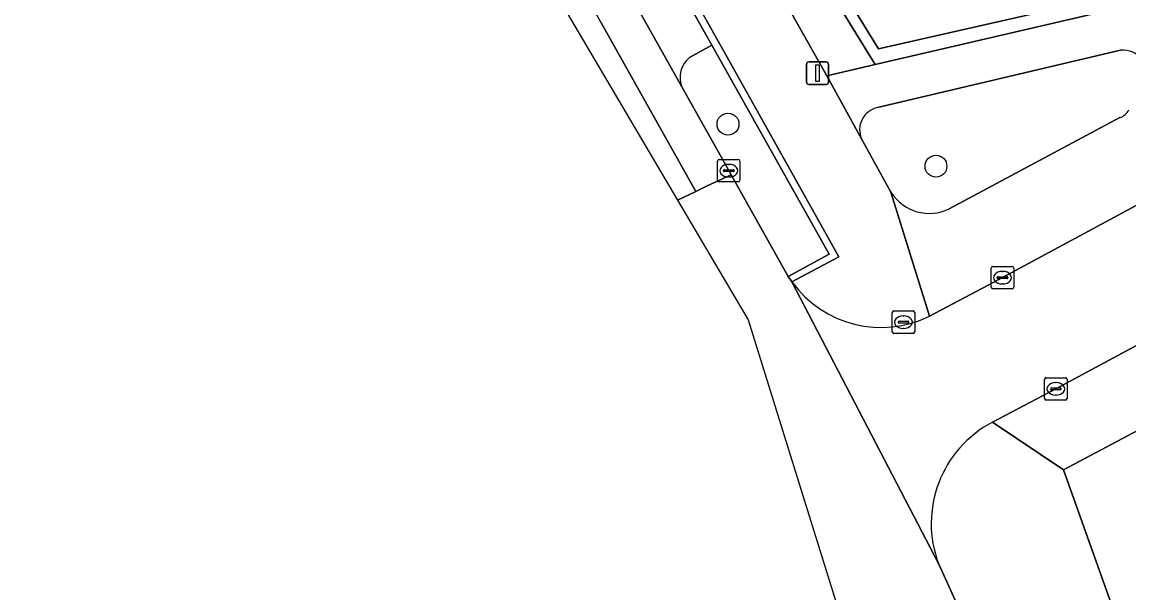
# Model space of a CAD drawing. Extents: x 159489 to 160304, y 383825 to 384531.
# Drawn here: x 159558.21 to 159607.69, y 384144 to 384169.51 of the extents above; entities that cross this region are included whole.
import ezdxf

# ---------------------------------------------------------------- set-up
doc = ezdxf.new("R2010")
doc.units = 0
for name, color, linetype in [('IMGEO_Boom', 7, 'Continuous'), ('IMGEO_Erf', 7, 'Continuous'), ('IMGEO_Groenvoorziening', 7, 'Continuous'), ('IMGEO_Kolk', 7, 'Continuous'), ('IMGEO_Lichtmast', 7, 'Continuous'), ('IMGEO_Parkeervlak_open', 7, 'Continuous'), ('IMGEO_Rijbaan_lokaal_gesloten', 7, 'Continuous'), ('IMGEO_Rijbaan_lokaal_open', 7, 'Continuous'), ('IMGEO_Voetpad_gesloten', 7, 'Continuous'), ('IMGEO_Voetpad_open', 7, 'Continuous')]:
    doc.layers.add(name, color=color, linetype=linetype)

msp = doc.modelspace()

# ---------------------------------------------------------------- linework, layer by layer
at = {"layer": 'IMGEO_Boom'}
for centre in [(159589.765, 384164.956), (159599.062, 384163.073)]:
    msp.add_circle(centre, 0.489, dxfattribs=at)
at = {"layer": 'IMGEO_Erf'}
msp.add_lwpolyline([(159585.772, 384220.436), (159598.102, 384213.824), (159584.34, 384188.267), (159591.297, 384176.816), (159590.869, 384176.557), (159592.722, 384173.505), (159593.148, 384173.767), (159596.495, 384168.323), (159610.44, 384171.495), (159611.51, 384173.469), (159596.947, 384181.297), (159609.875, 384205.335), (159601.626, 384209.778), (159602.531, 384211.447), (159614.722, 384234.18)], dxfattribs=at)
at = {"layer": 'IMGEO_Groenvoorziening'}
for points in [[(159611.986, 384173.213), (159611.51, 384173.469), (159610.44, 384171.495), (159596.495, 384168.323), (159593.148, 384173.767), (159592.722, 384173.505), (159596.345, 384167.614), (159610.792, 384170.994)], [(159592.722, 384173.505), (159591.108, 384172.571), (159594.181, 384167.108), (159596.345, 384167.614)]]:
    msp.add_lwpolyline(points, close=True, dxfattribs=at)
for points in [[(159587.7, 384166.624), (159589.802, 384162.875), (159589.904, 384162.693), (159592.452, 384158.142), (159594.292, 384159.139), (159589.04, 384168.481)], [(159589.04, 384168.481), (159588.041, 384167.932)], [(159607.317, 384168.257), (159596.45, 384165.695)], [(159599.659, 384161.164), (159607.283, 384165.251)], [(159595.735, 384164.295), (159597.049, 384161.911)], [(159625.329, 384141.917), (159615.477, 384147.076), (159622.61, 384160.999), (159622.471, 384161.072), (159622.146, 384160.474), (159620.642, 384157.928), (159618.169, 384156.621), (159604.764, 384149.496), (159611.352, 384131.032)]]:
    msp.add_lwpolyline(points, dxfattribs=at)
for centre, radius, start, end in [((159607.432, 384167.239), 1.025, 332.7949, 96.4671), ((159588.77, 384167.043), 1.149, 129.3694, 201.4067), ((159596.662, 384164.704), 1.013, 102.0749, 203.817), ((159607.102, 384165.875), 0.65, 286.2159, 334.0909), ((159598.774, 384163.006), 2.043, 212.4005, 295.6565)]:
    msp.add_arc(centre, radius, start, end, dxfattribs=at)
at = {"layer": 'IMGEO_Kolk'}
for p, q in [((159589.301, 384162.449), (159589.301, 384163.301)), ((159589.376, 384163.375), (159590.228, 384163.375)), ((159589.789, 384163.155), (159589.814, 384163.155)), ((159590.302, 384163.301), (159590.302, 384162.449)), ((159589.56, 384162.869), (159589.56, 384162.881)), ((159589.998, 384162.832), (159589.6, 384162.832)), ((159589.603, 384162.918), (159590.001, 384162.918)), ((159590.044, 384162.881), (159590.044, 384162.869)), ((159590.228, 384162.375), (159589.376, 384162.375)), ((159589.812, 384162.595), (159589.787, 384162.595)), ((159601.536, 384157.667), (159601.536, 384158.519)), ((159601.611, 384158.593), (159602.463, 384158.593)), ((159602.024, 384158.373), (159602.049, 384158.373)), ((159602.537, 384158.519), (159602.537, 384157.667)), ((159601.795, 384158.087), (159601.795, 384158.099)), ((159602.233, 384158.05), (159601.835, 384158.05)), ((159601.838, 384158.136), (159602.236, 384158.136)), ((159602.047, 384157.813), (159602.022, 384157.813)), ((159602.279, 384158.099), (159602.279, 384158.087)), ((159602.463, 384157.593), (159601.611, 384157.593)), ((159597.11, 384155.678), (159597.11, 384156.53)), ((159597.185, 384156.604), (159598.037, 384156.604)), ((159597.598, 384156.384), (159597.623, 384156.384)), ((159598.111, 384156.53), (159598.111, 384155.678)), ((159597.369, 384156.098), (159597.369, 384156.11)), ((159597.807, 384156.061), (159597.409, 384156.061)), ((159597.412, 384156.147), (159597.81, 384156.147)), ((159597.621, 384155.824), (159597.596, 384155.824)), ((159597.853, 384156.11), (159597.853, 384156.098)), ((159598.037, 384155.604), (159597.185, 384155.604)), ((159603.92, 384152.696), (159603.92, 384153.548)), ((159603.995, 384153.622), (159604.847, 384153.622)), ((159604.408, 384153.402), (159604.433, 384153.402)), ((159604.921, 384153.548), (159604.921, 384152.696)), ((159604.179, 384153.116), (159604.179, 384153.128)), ((159604.617, 384153.079), (159604.219, 384153.079)), ((159604.222, 384153.165), (159604.62, 384153.165)), ((159604.431, 384152.842), (159604.406, 384152.842)), ((159604.663, 384153.128), (159604.663, 384153.116)), ((159604.847, 384152.622), (159603.995, 384152.622))]:
    msp.add_line(p, q, dxfattribs=at)
for points in [[(159589.301, 384162.449), (159589.301, 384163.301)], [(159589.376, 384163.375), (159590.228, 384163.375)], [(159590.302, 384163.301), (159590.302, 384162.449)], [(159590.228, 384162.375), (159589.376, 384162.375)], [(159601.536, 384157.667), (159601.536, 384158.519)], [(159601.611, 384158.593), (159602.463, 384158.593)], [(159602.537, 384158.519), (159602.537, 384157.667)], [(159602.463, 384157.593), (159601.611, 384157.593)], [(159597.11, 384155.678), (159597.11, 384156.53)], [(159597.185, 384156.604), (159598.037, 384156.604)], [(159598.111, 384156.53), (159598.111, 384155.678)], [(159598.037, 384155.604), (159597.185, 384155.604)], [(159603.92, 384152.696), (159603.92, 384153.548)], [(159603.995, 384153.622), (159604.847, 384153.622)], [(159604.921, 384153.548), (159604.921, 384152.696)], [(159604.847, 384152.622), (159603.995, 384152.622)]]:
    msp.add_lwpolyline(points, dxfattribs=at)
for centre, radius, start, end in [((159589.378, 384163.299), 0.0765, 91.552, 178.448), ((159589.378, 384163.299), 0.0765, 91.552, 178.448), ((159590.226, 384163.299), 0.0765, 1.552, 88.448), ((159590.226, 384163.299), 0.0765, 1.552, 88.448), ((159589.6, 384162.878), 0.0403, 85.8775, 175.7526), ((159589.597, 384162.868), 0.0366, 178.938, 274.7102), ((159590.001, 384162.875), 0.043, 264.8664, 352.4533), ((159590.005, 384162.88), 0.0386, 1.7309, 96.639), ((159589.378, 384162.451), 0.0765, 181.552, 268.448), ((159589.378, 384162.451), 0.0765, 181.552, 268.448), ((159590.226, 384162.451), 0.0765, 271.552, 358.448), ((159590.226, 384162.451), 0.0765, 271.552, 358.448), ((159601.613, 384158.517), 0.0765, 91.552, 178.448), ((159601.613, 384158.517), 0.0765, 91.552, 178.448), ((159602.461, 384158.517), 0.0765, 1.552, 88.448), ((159602.461, 384158.517), 0.0765, 1.552, 88.448), ((159601.835, 384158.096), 0.0403, 85.8775, 175.7526), ((159601.832, 384158.086), 0.0366, 178.938, 274.7102), ((159602.236, 384158.093), 0.043, 264.8664, 352.4533), ((159602.24, 384158.098), 0.0386, 1.7309, 96.639), ((159601.613, 384157.669), 0.0765, 181.552, 268.448), ((159601.613, 384157.669), 0.0765, 181.552, 268.448), ((159602.461, 384157.669), 0.0765, 271.552, 358.448), ((159602.461, 384157.669), 0.0765, 271.552, 358.448), ((159597.187, 384156.528), 0.0765, 91.552, 178.448), ((159597.187, 384156.528), 0.0765, 91.552, 178.448), ((159598.035, 384156.528), 0.0765, 1.552, 88.448), ((159598.035, 384156.528), 0.0765, 1.552, 88.448), ((159597.409, 384156.107), 0.0403, 85.8775, 175.7526), ((159597.406, 384156.097), 0.0366, 178.938, 274.7102), ((159597.81, 384156.104), 0.043, 264.8664, 352.4533), ((159597.814, 384156.109), 0.0386, 1.7309, 96.639), ((159597.187, 384155.68), 0.0765, 181.552, 268.448), ((159597.187, 384155.68), 0.0765, 181.552, 268.448), ((159598.035, 384155.68), 0.0765, 271.552, 358.448), ((159598.035, 384155.68), 0.0765, 271.552, 358.448), ((159603.997, 384153.546), 0.0765, 91.552, 178.448), ((159603.997, 384153.546), 0.0765, 91.552, 178.448), ((159604.845, 384153.546), 0.0765, 1.552, 88.448), ((159604.845, 384153.546), 0.0765, 1.552, 88.448), ((159604.219, 384153.125), 0.0403, 85.8775, 175.7526), ((159604.216, 384153.115), 0.0366, 178.938, 274.7102), ((159604.62, 384153.122), 0.043, 264.8664, 352.4533), ((159604.624, 384153.127), 0.0386, 1.7309, 96.639), ((159603.997, 384152.698), 0.0765, 181.552, 268.448), ((159603.997, 384152.698), 0.0765, 181.552, 268.448), ((159604.845, 384152.698), 0.0765, 271.552, 358.448), ((159604.845, 384152.698), 0.0765, 271.552, 358.448)]:
    msp.add_arc(centre, radius, start, end, dxfattribs=at)
for centre, major_axis, ratio, start_param, end_param in [((159589.788, 384162.875), (-0.387, 0.002), 0.722429, 4.712389, 7.853982), ((159589.813, 384162.875), (-0.39, 0.002), 0.717154, 1.570796, 4.712389), ((159602.023, 384158.093), (-0.387, 0.002), 0.722429, 4.712389, 7.853982), ((159602.048, 384158.093), (-0.39, 0.002), 0.717154, 1.570796, 4.712389), ((159597.597, 384156.104), (-0.387, 0.002), 0.722429, 4.712389, 7.853982), ((159597.622, 384156.104), (-0.39, 0.002), 0.717154, 1.570796, 4.712389), ((159604.407, 384153.122), (-0.387, 0.002), 0.722429, 4.712389, 7.853982), ((159604.432, 384153.122), (-0.39, 0.002), 0.717154, 1.570796, 4.712389)]:
    msp.add_ellipse(centre, major_axis=major_axis, ratio=ratio, start_param=start_param, end_param=end_param, dxfattribs=at)
at = {"layer": 'IMGEO_Lichtmast'}
for p, q in [((159593.273, 384166.833), (159593.273, 384167.633)), ((159593.273, 384167.633), (159593.273, 384166.833)), ((159593.373, 384167.733), (159594.163, 384167.733)), ((159594.163, 384167.733), (159593.373, 384167.733)), ((159594.263, 384167.633), (159594.263, 384166.833)), ((159594.263, 384166.833), (159594.263, 384167.633)), ((159594.163, 384166.733), (159593.373, 384166.733)), ((159593.373, 384166.733), (159594.163, 384166.733))]:
    msp.add_line(p, q, dxfattribs=at)
msp.add_lwpolyline([(159593.693, 384167.608), (159593.843, 384167.608), (159593.843, 384166.858), (159593.693, 384166.858), (159593.693, 384167.608)], dxfattribs=at)
for centre, start, end in [((159593.373, 384167.633), 90, 180), ((159593.373, 384167.633), 90, 180), ((159594.163, 384167.633), 0, 90), ((159594.163, 384167.633), 360, 90), ((159593.373, 384166.833), 180, 270), ((159593.373, 384166.833), 180, 270), ((159594.163, 384166.833), 270, 0), ((159594.163, 384166.833), 270, 0)]:
    msp.add_arc(centre, 0.1, start, end, dxfattribs=at)
at = {"layer": 'IMGEO_Parkeervlak_open'}
for points in [[(159583.789, 384173.616), (159587.7, 384166.624)], [(159588.041, 384167.932), (159589.04, 384168.481), (159586.058, 384173.783)]]:
    msp.add_lwpolyline(points, dxfattribs=at)
msp.add_arc((159588.77, 384167.043), 1.149, 129.3694, 201.4067, dxfattribs=at)
at = {"layer": 'IMGEO_Rijbaan_lokaal_gesloten'}
for points in [[(159584.082, 384169.514), (159588.321, 384161.943), (159588.807, 384162.177), (159589.904, 384162.693), (159589.802, 384162.875), (159587.7, 384166.624), (159583.789, 384173.616), (159583.655, 384173.857), (159581.774, 384177.089), (159577.591, 384184.266), (159575.377, 384187.93), (159575.243, 384188.152), (159570.998, 384195.139), (159568.879, 384198.609), (159564.547, 384205.433)], [(159612.028, 384163.471), (159602.037, 384158.093), (159601.646, 384157.893), (159598.777, 384156.375)], [(159615.188, 384103.995), (159609.877, 384114.237), (159607.482, 384119.583), (159605.043, 384126.18), (159600.843, 384137.56), (159602.421, 384138.166), (159599.184, 384145.286), (159592.622, 384157.909), (159592.597, 384157.944), (159592.572, 384157.979), (159592.452, 384158.142), (159589.904, 384162.693), (159588.807, 384162.177), (159588.321, 384161.943), (159587.509, 384161.555), (159590.661, 384156.209), (159611.621, 384088.894), (159612.823, 384088.3)], [(159592.622, 384157.909), (159599.184, 384145.286)], [(159601.595, 384151.633), (159604.421, 384153.122), (159613.734, 384158.126)]]:
    msp.add_lwpolyline(points, dxfattribs=at)
for centre, radius, start, end in [((159141.121, 383922.674), 507.094, 29.12871, 31.2192), ((159596.606, 384160.779), 4.91, 215.7662, 296.2445), ((159603.963, 384147.102), 5.112, 117.5912, 200.8088)]:
    msp.add_arc(centre, radius, start, end, dxfattribs=at)
at = {"layer": 'IMGEO_Rijbaan_lokaal_open'}
for points in [[(159561.466, 384202.663), (159573.746, 384184.901), (159587.509, 384161.555)], [(159587.509, 384161.555), (159588.321, 384161.943), (159584.082, 384169.514)]]:
    msp.add_lwpolyline(points, dxfattribs=at)
msp.add_arc((159141.121, 383922.674), 507.094, 29.12871, 31.2192, dxfattribs=at)
at = {"layer": 'IMGEO_Voetpad_gesloten'}
msp.add_lwpolyline([(159586.058, 384173.783), (159589.04, 384168.481), (159594.292, 384159.139), (159592.452, 384158.142), (159592.572, 384157.979), (159592.597, 384157.944), (159592.622, 384157.909), (159594.72, 384159.028), (159589.675, 384168.05), (159586.011, 384174.587)], dxfattribs=at)
at = {"layer": 'IMGEO_Voetpad_open'}
for points in [[(159637.113, 384212.661), (159639.366, 384211.481), (159643.655, 384219.446), (159641.422, 384220.631), (159651.736, 384239.768), (159653.747, 384238.682), (159654.684, 384240.484), (159649.079, 384242.048), (159640.276, 384225.681), (159631.56, 384209.476), (159627.071, 384201.275), (159614.197, 384177.327), (159611.986, 384173.213), (159610.792, 384170.994), (159596.345, 384167.614), (159594.181, 384167.108), (159595.735, 384164.295)], [(159598.777, 384156.375), (159597.049, 384161.911), (159595.735, 384164.295), (159594.181, 384167.108), (159591.108, 384172.571), (159592.722, 384173.505), (159590.869, 384176.557), (159589.369, 384175.694), (159586.074, 384181.353), (159584.016, 384184.965), (159582.99, 384186.776), (159578.157, 384194.824), (159579.356, 384195.554), (159576.187, 384200.78), (159574.956, 384200.012), (159569.605, 384208.512), (159571.1, 384209.467), (159570.222, 384210.929), (159568.737, 384213.4), (159567.101, 384212.363), (159564.664, 384216.096), (159558.905, 384224.769)], [(159558.212, 384219.486), (159567.124, 384205.873), (159570.37, 384200.648), (159573.493, 384195.607), (159576.772, 384190.223), (159580.547, 384183.998), (159583.202, 384179.454), (159586.011, 384174.587), (159589.675, 384168.05), (159594.72, 384159.028), (159592.622, 384157.909)], [(159613.734, 384158.126), (159604.421, 384153.122), (159601.595, 384151.633), (159604.764, 384149.496), (159618.169, 384156.621), (159620.642, 384157.928), (159622.146, 384160.474), (159622.471, 384161.072), (159624.039, 384163.992), (159647.326, 384207.335)], [(159596.45, 384165.695), (159607.317, 384168.257)], [(159607.283, 384165.251), (159599.659, 384161.164)], [(159597.049, 384161.911), (159598.777, 384156.375), (159601.646, 384157.893), (159602.037, 384158.093), (159612.028, 384163.471)], [(159611.352, 384131.032), (159604.764, 384149.496), (159601.595, 384151.633)], [(159599.184, 384145.286), (159602.421, 384138.166), (159602.51, 384137.91), (159607.847, 384123.454), (159613.776, 384120.285)]]:
    msp.add_lwpolyline(points, dxfattribs=at)
for centre, radius, start, end in [((159607.432, 384167.239), 1.025, 332.7949, 96.4671), ((159596.662, 384164.704), 1.013, 102.0749, 203.817), ((159607.102, 384165.875), 0.65, 286.2159, 334.0909), ((159598.774, 384163.006), 2.043, 212.4005, 295.6565), ((159596.606, 384160.779), 4.91, 215.7662, 296.2445), ((159603.963, 384147.102), 5.112, 117.5912, 200.8088)]:
    msp.add_arc(centre, radius, start, end, dxfattribs=at)

doc.saveas('drawing.dxf')
